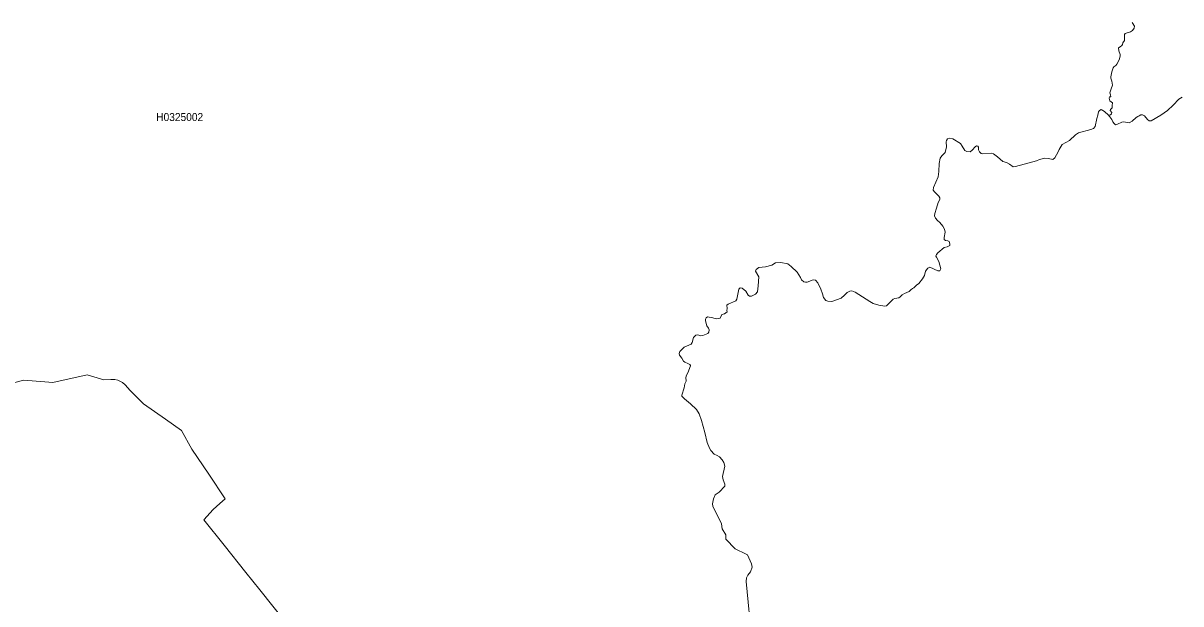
# Model space of a CAD drawing. Extents: x 369010 to 739155, y 6377141 to 6616555.
# Drawn here: x 604850 to 619312, y 6517273 to 6524522 of the extents above; entities that cross this region are included whole.
import ezdxf
from ezdxf.enums import TextEntityAlignment as Align

# ---------------------------------------------------------------- set-up
doc = ezdxf.new("R2010")
doc.units = 0
doc.header["$LTSCALE"] = 40
doc.layers.add('1', color=7, linetype='Continuous', lineweight=13)
doc.layers.add('2', color=7, linetype='Continuous')

msp = doc.modelspace()

# ---------------------------------------------------------------- linework, layer by layer
at = {"layer": '1'}
for points in [[(616707.63, 6522934.78), (616743.37, 6522977.15), (616759.43, 6522989.9), (616777.14, 6522986.09), (616783.1, 6522974.84), (616786.07, 6522939.25), (616796.5, 6522914.43), (616817.52, 6522895.89), (616840.36, 6522888.94), (616944.3, 6522897.88), (616971.94, 6522891.75), (617021.26, 6522852.03), (617057.17, 6522822.9), (617088.12, 6522793.11), (617132.97, 6522781.86), (617174.02, 6522760.51), (617219.36, 6522729.72), (617246.84, 6522732.54), (617509.82, 6522802.88), (617548.22, 6522820.42), (617580.49, 6522830.02), (617613.43, 6522835.15), (617657.12, 6522833.16), (617711.57, 6522820.09), (617737.39, 6522838.79), (617758.91, 6522878.84), (617775.95, 6522907.47), (617792.34, 6522944.88), (617828.75, 6523006.12), (617919.78, 6523056.59), (617995.91, 6523128.09), (618034.8, 6523152.75), (618187.07, 6523192.97), (618222.81, 6523205.55), (618242.18, 6523231.86), (618261.71, 6523329.68), (618274.95, 6523374.69), (618284.38, 6523416.07), (618296.96, 6523432.62), (618318.81, 6523442.38), (618360.35, 6523420.37), (618409.5, 6523372.21), (618433.01, 6523378.5), (618447.4, 6523389.42), (618450.22, 6523406.3), (618427.87, 6523432.12), (618432.51, 6523443.87), (618453.36, 6523465.89), (618452.53, 6523492.86), (618456.84, 6523526.46), (618424.73, 6523552.11), (618418.44, 6523583.72), (618423.24, 6523603.75), (618436.81, 6523601.43), (618435.65, 6523626.92), (618423.57, 6523650.75), (618439.96, 6523700.9), (618457.17, 6523749.56), (618450.05, 6523797.06), (618438.8, 6523834.96), (618437.14, 6523852.5), (618450.38, 6523912.75), (618466.93, 6523965.21), (618477.03, 6523977.29), (618500.2, 6523991.86), (618513.94, 6524010.23), (618540.75, 6524062.86), (618556.14, 6524108.21), (618553.66, 6524132.54), (618538.1, 6524175.24), (618531.81, 6524212.8), (618556.14, 6524228.03), (618575.67, 6524243.26), (618582.29, 6524255.51), (618589.74, 6524277.35), (618609.27, 6524303.67), (618610.09, 6524334.62), (618609.6, 6524382.45), (618617.05, 6524392.54), (618683.25, 6524414.89), (618709.07, 6524431.77), (618727.44, 6524458.41), (618731.74, 6524485.72), (618704.43, 6524530.41)], [(618704.43, 6524530.41), (618731.74, 6524485.72), (618727.44, 6524458.41), (618709.07, 6524431.77), (618683.25, 6524414.89), (618617.05, 6524392.54), (618609.6, 6524382.45), (618610.09, 6524334.62), (618609.27, 6524303.67), (618589.74, 6524277.35), (618582.29, 6524255.51), (618575.67, 6524243.26), (618556.14, 6524228.03), (618531.81, 6524212.8), (618538.1, 6524175.24), (618553.66, 6524132.54), (618556.14, 6524108.21), (618540.75, 6524062.86), (618513.94, 6524010.23), (618500.2, 6523991.86), (618477.03, 6523977.29), (618466.93, 6523965.21), (618450.38, 6523912.75), (618437.14, 6523852.5), (618438.8, 6523834.96), (618450.05, 6523797.06), (618457.17, 6523749.56), (618439.96, 6523700.9), (618423.57, 6523650.75), (618435.65, 6523626.92), (618436.81, 6523601.43), (618423.24, 6523603.75), (618418.44, 6523583.72), (618424.73, 6523552.11), (618456.84, 6523526.46), (618452.53, 6523492.86), (618453.36, 6523465.89), (618432.51, 6523443.87)], [(619327.55, 6523599.28), (619288, 6523574.29), (619215.01, 6523498.66), (619145, 6523432.12), (619062.58, 6523372.38), (618941.93, 6523303.69), (618915.28, 6523301.37), (618895.42, 6523319.58), (618856.53, 6523365.76), (618834.68, 6523378.17), (618814.33, 6523376.68), (618791.65, 6523364.6), (618774.61, 6523355.83), (618755.57, 6523343.08), (618705.09, 6523298.89), (618667.69, 6523278.2), (618600.99, 6523291.28), (618576.83, 6523287.31), (618522.71, 6523260), (618496.23, 6523254.04), (618477.53, 6523269.93), (618462.8, 6523288.63), (618449.22, 6523320.08), (618427.05, 6523352.35), (618409.5, 6523372.21), (618360.35, 6523420.37), (618318.81, 6523442.38), (618296.96, 6523432.62), (618284.38, 6523416.07), (618274.95, 6523374.69), (618261.71, 6523329.68), (618242.18, 6523231.86), (618222.81, 6523205.55), (618187.07, 6523192.97), (618034.8, 6523152.75), (617995.91, 6523128.09), (617919.78, 6523056.59), (617828.75, 6523006.12), (617792.34, 6522944.88), (617775.95, 6522907.47), (617758.91, 6522878.84), (617737.39, 6522838.79), (617711.57, 6522820.09), (617657.12, 6522833.16), (617613.43, 6522835.15), (617580.49, 6522830.02), (617548.22, 6522820.42), (617509.82, 6522802.88), (617246.84, 6522732.54), (617219.36, 6522729.72), (617174.02, 6522760.51)], [(618432.51, 6523443.87), (618427.87, 6523432.12), (618450.22, 6523406.3), (618447.4, 6523389.42), (618433.01, 6523378.5), (618409.5, 6523372.21), (618427.05, 6523352.35), (618449.22, 6523320.08), (618462.8, 6523288.63), (618477.53, 6523269.93), (618496.23, 6523254.04), (618522.71, 6523260), (618576.83, 6523287.31), (618600.99, 6523291.28), (618667.69, 6523278.2), (618705.09, 6523298.89), (618755.57, 6523343.08), (618774.61, 6523355.83), (618791.65, 6523364.6), (618814.33, 6523376.68), (618834.68, 6523378.17), (618856.53, 6523365.76), (618895.42, 6523319.58), (618915.28, 6523301.37), (618941.93, 6523303.69), (619062.58, 6523372.38), (619145, 6523432.12), (619215.01, 6523498.66), (619288, 6523574.29), (619327.55, 6523599.28)], [(614122.62, 6521479.34), (614204.21, 6521502.68), (614249.89, 6521529.32), (614315.6, 6521535.94), (614400.83, 6521516.91), (614443.37, 6521484.97), (614519.33, 6521412.97), (614559.55, 6521345.12), (614575.27, 6521316.32), (614600.76, 6521293.48), (614622.61, 6521290.34), (614645.78, 6521289.67), (614718.6, 6521315.82), (614750.21, 6521313.01), (614778.51, 6521281.56), (614815.92, 6521200.63), (614835.94, 6521141.88), (614848.02, 6521095.04), (614877.15, 6521058.63), (614901.48, 6521050.19), (614952.29, 6521046.22), (615070.79, 6521089.74), (615112.33, 6521125.49), (615143.45, 6521159.75), (615177.71, 6521177.13), (615201.04, 6521178.29), (615243.41, 6521164.06), (615426.46, 6521048.37), (615469.49, 6521022.05), (615539.33, 6521002.52), (615612.82, 6520989.12), (615634.17, 6520992.59), (615718.08, 6521078.16), (615741.41, 6521084.28), (615789.91, 6521091.07), (615807.12, 6521105.14), (615829.96, 6521130.13), (615860.58, 6521145.52), (615918.67, 6521173.99), (615940.68, 6521194.18), (615960.54, 6521207.42), (615975.44, 6521216.36), (616008.37, 6521251.94), (616040.31, 6521272.96), (616083.18, 6521329.39), (616108.83, 6521371.93), (616121.91, 6521427.54), (616153.35, 6521464.94), (616175.86, 6521476.53), (616277.81, 6521429.36), (616300.49, 6521430.02), (616312.9, 6521453.36), (616287.25, 6521546.54), (616258.78, 6521601.15), (616252.99, 6521614.89), (616260.1, 6521631.94), (616276.65, 6521652.79), (616355.76, 6521721.8), (616393.66, 6521729.91), (616425.44, 6521745.64), (616428.26, 6521767.65), (616417.33, 6521797.44), (616403.59, 6521806.38), (616372.15, 6521810.18), (616357.75, 6521821.77), (616355.43, 6521846.76), (616368.01, 6521911.8), (616359.9, 6521950.7), (616340.37, 6521987.11), (616302.97, 6522033.28), (616272.85, 6522056.95), (616249.35, 6522088.06), (616236.93, 6522116.53), (616238.42, 6522145.33), (616260.27, 6522212.69), (616282.78, 6522284.85), (616300.32, 6522319.94), (616299.66, 6522339.3), (616288.07, 6522360.32), (616234.62, 6522415.93), (616219.22, 6522437.77), (616222.04, 6522469.22), (616282.94, 6522601.62), (616290.39, 6522668.49), (616293.53, 6522771.76), (616306.61, 6522836.8), (616325.97, 6522867.26), (616366.69, 6522906.65), (616386.55, 6522977.15), (616382.41, 6523038.72), (616383.07, 6523058.25), (616398.96, 6523078.44), (616426.93, 6523086.05), (616465.16, 6523077.12), (616558.34, 6523021.34), (616582.01, 6522988.08), (616613.79, 6522932.8), (616637.45, 6522919.06), (616679.99, 6522916.91), (616707.63, 6522934.78)], [(617174.02, 6522760.51), (617132.97, 6522781.86), (617088.12, 6522793.11), (617057.17, 6522822.9), (617021.26, 6522852.03), (616971.94, 6522891.75), (616944.3, 6522897.88), (616840.36, 6522888.94), (616817.52, 6522895.89), (616796.5, 6522914.43), (616786.07, 6522939.25), (616783.1, 6522974.84), (616777.14, 6522986.09), (616759.43, 6522989.9), (616743.37, 6522977.15), (616707.63, 6522934.78), (616679.99, 6522916.91), (616637.45, 6522919.06), (616613.79, 6522932.8), (616582.01, 6522988.08), (616558.34, 6523021.34), (616465.16, 6523077.12), (616426.93, 6523086.05), (616398.96, 6523078.44), (616383.07, 6523058.25), (616382.41, 6523038.72), (616386.55, 6522977.15), (616366.69, 6522906.65), (616325.97, 6522867.26), (616306.61, 6522836.8), (616293.53, 6522771.76), (616290.39, 6522668.49), (616282.94, 6522601.62), (616222.04, 6522469.22), (616219.22, 6522437.77), (616234.62, 6522415.93), (616288.07, 6522360.32), (616299.66, 6522339.3), (616300.32, 6522319.94), (616282.78, 6522284.85), (616260.27, 6522212.69), (616238.42, 6522145.33), (616236.93, 6522116.53), (616249.35, 6522088.06), (616272.85, 6522056.95), (616302.97, 6522033.28), (616340.37, 6521987.11), (616359.9, 6521950.7), (616368.01, 6521911.8), (616355.43, 6521846.76), (616357.75, 6521821.77), (616372.15, 6521810.18), (616403.59, 6521806.38), (616417.33, 6521797.44), (616428.26, 6521767.65), (616425.44, 6521745.64), (616393.66, 6521729.91), (616355.76, 6521721.8), (616276.65, 6521652.79), (616260.1, 6521631.94), (616252.99, 6521614.89), (616258.78, 6521601.15), (616287.25, 6521546.54), (616312.9, 6521453.36), (616300.49, 6521430.02), (616277.81, 6521429.36), (616175.86, 6521476.53), (616153.35, 6521464.94), (616121.91, 6521427.54), (616108.83, 6521371.93), (616083.18, 6521329.39), (616040.31, 6521272.96), (616008.37, 6521251.94), (615975.44, 6521216.36), (615960.54, 6521207.42), (615940.68, 6521194.18), (615918.67, 6521173.99), (615860.58, 6521145.52), (615829.96, 6521130.13), (615807.12, 6521105.14), (615789.91, 6521091.07), (615741.41, 6521084.28), (615718.08, 6521078.16), (615634.17, 6520992.59), (615612.82, 6520989.12), (615539.33, 6521002.52), (615469.49, 6521022.05), (615426.46, 6521048.37), (615243.41, 6521164.06), (615201.04, 6521178.29), (615177.71, 6521177.13), (615143.45, 6521159.75), (615112.33, 6521125.49), (615070.79, 6521089.74), (614952.29, 6521046.22), (614901.48, 6521050.19), (614877.15, 6521058.63), (614848.02, 6521095.04), (614835.94, 6521141.88), (614815.92, 6521200.63)], [(614815.92, 6521200.63), (614778.51, 6521281.56), (614750.21, 6521313.01), (614718.6, 6521315.82), (614645.78, 6521289.67), (614622.61, 6521290.34), (614600.76, 6521293.48), (614575.27, 6521316.32), (614559.55, 6521345.12), (614519.33, 6521412.97), (614443.37, 6521484.97), (614400.83, 6521516.91), (614315.6, 6521535.94), (614249.89, 6521529.32), (614204.21, 6521502.68), (614122.62, 6521479.34), (614040.03, 6521469.58), (614007.43, 6521448.39), (614000.81, 6521426.05), (614041.03, 6521355.38), (614033.25, 6521244.66), (614023.65, 6521167.37), (613997.83, 6521137.24), (613950.33, 6521114.4), (613923.52, 6521113.58), (613907.79, 6521127.64), (613877.84, 6521174.98), (613832.16, 6521212.22), (613808, 6521215.86), (613792.11, 6521198.98), (613764.96, 6521076.67), (613752.39, 6521056.81), (613658.38, 6521015.76), (613642.82, 6520999.54), (613645.31, 6520959), (613641.83, 6520935.83), (613644.31, 6520917.45), (613610.55, 6520894.78), (613577.45, 6520885.51), (613557.59, 6520839.5), (613508.76, 6520831.06), (613467.39, 6520842.32), (613400.52, 6520854.23), (613381.99, 6520842.32), (613373.05, 6520827.09), (613373.88, 6520805.08), (613392.91, 6520745.17), (613412.44, 6520713.39), (613418.73, 6520695.18), (613417.9, 6520663.41), (613405.16, 6520648.18), (613340.94, 6520623.19), (613314.3, 6520620.38), (613277.89, 6520630.14), (613254.22, 6520627.16), (613224.76, 6520599.36), (613209.53, 6520536.63), (613194.64, 6520514.95), (613109.24, 6520479.03), (613090.87, 6520458.35), (613055.12, 6520423.26), (613044.36, 6520396.12), (613049.16, 6520377.08), (613079.61, 6520340.18), (613099.8, 6520300.95), (613114.53, 6520289.04), (613155.25, 6520274.64), (613178.92, 6520262.39), (613186.2, 6520246.5), (613186.69, 6520245.84), (613155.41, 6520154.48), (613138.2, 6520128.66), (613130.26, 6520098.71), (613131.75, 6520053.03), (613116.19, 6520019.93), (613109.07, 6519967.46)], [(613882.47, 6517552.43), (613885.12, 6517598.77), (613904.15, 6517629.22), (613937.75, 6517670.43), (613956.29, 6517730.84), (613947.02, 6517772.05), (613898.03, 6517882.94), (613884.29, 6517891.38), (613745.27, 6517960.39), (613627.27, 6518079.39), (613630.08, 6518135.99), (613582.25, 6518207.66), (613575.79, 6518272.54), (613466.4, 6518493.32), (613461.6, 6518522.94), (613474.17, 6518581.7), (613495.86, 6518634.49), (613543.19, 6518667.43), (613616.51, 6518743.06), (613616.51, 6518765.9), (613593.67, 6518822.01), (613588.21, 6518860.74), (613614.36, 6518991.32), (613601.78, 6519039.15), (613583.74, 6519069.27), (613548.65, 6519109.49), (613521.67, 6519123.06), (613481.46, 6519141.76), (613441.9, 6519185.79), (613422.54, 6519214.25), (613395.06, 6519287.24), (613364.45, 6519411.37), (613324.23, 6519562.47), (613296.59, 6519646.05), (613261.83, 6519697.86), (613189.01, 6519768.86), (613111.56, 6519833.9), (613077.96, 6519864.52), (613077.3, 6519878.92), (613109.07, 6519967.46), (613116.19, 6520019.93), (613131.75, 6520053.03), (613130.26, 6520098.71), (613138.2, 6520128.66), (613155.41, 6520154.48), (613186.69, 6520245.84), (613186.2, 6520246.5), (613178.92, 6520262.39), (613155.25, 6520274.64), (613114.53, 6520289.04), (613099.8, 6520300.95), (613079.61, 6520340.18), (613049.16, 6520377.08), (613044.36, 6520396.12), (613055.12, 6520423.26), (613090.87, 6520458.35), (613109.24, 6520479.03), (613194.64, 6520514.95), (613209.53, 6520536.63), (613224.76, 6520599.36), (613254.22, 6520627.16), (613277.89, 6520630.14), (613314.3, 6520620.38), (613340.94, 6520623.19), (613405.16, 6520648.18), (613417.9, 6520663.41), (613418.73, 6520695.18), (613412.44, 6520713.39), (613392.91, 6520745.17), (613373.88, 6520805.08), (613373.05, 6520827.09), (613381.99, 6520842.32), (613400.52, 6520854.23), (613467.39, 6520842.32), (613508.76, 6520831.06), (613557.59, 6520839.5), (613577.45, 6520885.51), (613610.55, 6520894.78), (613644.31, 6520917.45), (613641.83, 6520935.83), (613645.31, 6520959), (613642.82, 6520999.54), (613658.38, 6521015.76), (613752.39, 6521056.81), (613764.96, 6521076.67), (613792.11, 6521198.98), (613808, 6521215.86), (613832.16, 6521212.22), (613877.84, 6521174.98), (613907.79, 6521127.64), (613923.52, 6521113.58), (613950.33, 6521114.4), (613997.83, 6521137.24), (614023.65, 6521167.37), (614033.25, 6521244.66), (614041.03, 6521355.38), (614000.81, 6521426.05), (614007.43, 6521448.39), (614040.03, 6521469.58), (614122.62, 6521479.34)], [(604669.86, 6520014.13), (604855.55, 6520065.77), (605121.85, 6520043.1), (605220.32, 6520035.15), (605647.99, 6520132.63), (605858.84, 6520069.08), (605943.91, 6520074.71), (605996.7, 6520073.22), (606033.61, 6520062.96)], [(607805.66, 6517447.66), (607632.05, 6517665.8), (607362.44, 6518005.41), (607109.39, 6518322.35), (607223.92, 6518449.62), (607307, 6518525.59), (607371.88, 6518585.5), (607171.62, 6518892.35), (606958.78, 6519203.16), (606827.7, 6519438.18), (606627.44, 6519577.2), (606354.85, 6519767.7), (606188.85, 6519937.67), (606122.82, 6520007.02), (606090.88, 6520034.49), (606033.61, 6520062.96), (605996.7, 6520073.22), (605943.91, 6520074.71), (605858.84, 6520069.08), (605647.99, 6520132.63), (605220.32, 6520035.15), (605121.85, 6520043.1), (604855.55, 6520065.77), (604669.86, 6520014.13)], [(606033.61, 6520062.96), (606090.88, 6520034.49), (606122.82, 6520007.02), (606188.85, 6519937.67), (606354.85, 6519767.7), (606627.44, 6519577.2), (606827.7, 6519438.18), (606958.78, 6519203.16), (607171.62, 6518892.35), (607371.88, 6518585.5), (607307, 6518525.59), (607223.92, 6518449.62), (607109.39, 6518322.35), (607362.44, 6518005.41), (607632.05, 6517665.8), (607805.66, 6517447.66), (608310.95, 6516815.11)], [(613109.07, 6519967.46), (613077.3, 6519878.92), (613077.96, 6519864.52), (613111.56, 6519833.9), (613189.01, 6519768.86), (613261.83, 6519697.86), (613296.59, 6519646.05), (613324.23, 6519562.47), (613364.45, 6519411.37), (613395.06, 6519287.24), (613422.54, 6519214.25), (613441.9, 6519185.79), (613481.46, 6519141.76), (613521.67, 6519123.06), (613548.65, 6519109.49), (613583.74, 6519069.27), (613601.78, 6519039.15), (613614.36, 6518991.32), (613588.21, 6518860.74), (613593.67, 6518822.01), (613616.51, 6518765.9), (613616.51, 6518743.06), (613543.19, 6518667.43), (613495.86, 6518634.49), (613474.17, 6518581.7), (613461.6, 6518522.94), (613466.4, 6518493.32), (613575.79, 6518272.54), (613582.25, 6518207.66), (613630.08, 6518135.99), (613627.27, 6518079.39), (613745.27, 6517960.39), (613884.29, 6517891.38), (613898.03, 6517882.94), (613947.02, 6517772.05), (613956.29, 6517730.84), (613937.75, 6517670.43), (613904.15, 6517629.22), (613885.12, 6517598.77), (613882.47, 6517552.43), (613906.31, 6517293.91), (613928.65, 6517076.11)], [(608310.95, 6516815.11), (607805.66, 6517447.66)], [(613928.65, 6517076.11), (613906.31, 6517293.91), (613882.47, 6517552.43)]]:
    msp.add_lwpolyline(points, dxfattribs=at)

# ---------------------------------------------------------------- texts
at = {"layer": '2', "width": 0.95}
msp.add_text('H0325002', height=100, dxfattribs=at).set_placement((606805.79, 6523299.87), align=Align.CENTER)

doc.saveas('drawing.dxf')
